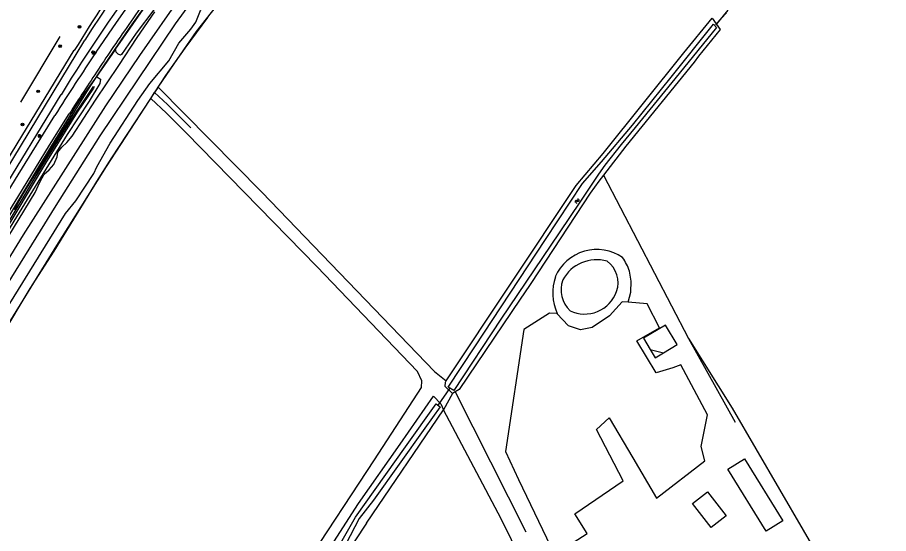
# Model space of a CAD drawing. Extents: x 136000 to 141000, y 400494 to 402006.
# Drawn here: x 138392.9 to 138664, y 401598.5 to 401759.2 of the extents above; entities that cross this region are included whole.
import ezdxf

# ---------------------------------------------------------------- set-up
doc = ezdxf.new("R2010")
doc.units = 0
for name, color, linetype in [('gg-afsc-draadraster', 7, 'Continuous'), ('gg-afsc-hekwerk', 7, 'Continuous'), ('gg-afsc-lijn draadraster', 7, 'Continuous'), ('gg-aspt-spoorlijn', 7, 'Continuous'), ('gg-bbg-gedigitaliseerde bijgebouw', 7, 'Continuous'), ('gg-bbg-luifel en loopbrug', 7, 'Continuous'), ('gg-knt-bronhoudergrens', 7, 'Continuous'), ('gg-knt-onverhard', 7, 'Continuous'), ('gg-knt-verharding', 7, 'Continuous'), ('gg-kntw-bovenkant insteek waterloop', 7, 'Continuous'), ('gg-kntw-midden sloot', 7, 'Continuous'), ('gg-kntw-waterlijn', 7, 'Continuous'), ('gg-kwrk-duiker nz buis', 7, 'Continuous'), ('gt-symb-boom', 7, 'Continuous'), ('gt-symb-lichtmast', 7, 'Continuous'), ('gt-symb-watersymbool', 7, 'Continuous'), ('gx-grn-maaiveld', 7, 'Continuous')]:
    doc.layers.add(name, color=color, linetype=linetype)

# ---------------------------------------------------------------- blocks, each defined once
blk = doc.blocks.new('gt0-BOOM')
at = {"layer": 'gt-symb-boom'}
for radius in [0.4, 0.2]:
    blk.add_circle((0, 0), radius, dxfattribs=at)
blk = doc.blocks.new('gt0-LMAST')
at = {"layer": 'gt-symb-lichtmast'}
for p, q in [((-0.18, 0.17), (-0.45, 0.44)), ((-0.01, 0.25), (-0.01, 0.62)), ((0.17, 0.17), (0.44, 0.44)), ((-0.26, 0), (-0.63, 0)), ((-0.18, -0.18), (-0.45, -0.45)), ((-0.01, -0.25), (-0.01, -0.63)), ((0.44, -0.45), (0.17, -0.18)), ((0.24, 0), (0.62, 0))]:
    blk.add_line(p, q, dxfattribs=at)
blk.add_circle((-0.01, 0), 0.25, dxfattribs=at)
blk = doc.blocks.new('gt0-WA')
at = {"layer": 'gt-symb-watersymbool'}
for centre, start, end in [((-0.32, 0.02), 28.0725, 151.9275), ((0.43, 0.42), 208.0725, 331.9275), ((-0.32, -0.43), 28.0725, 151.9275), ((0.43, -0.03), 208.0725, 331.9275)]:
    blk.add_arc(centre, 0.425, start, end, dxfattribs=at)

msp = doc.modelspace()

# ---------------------------------------------------------------- linework, layer by layer
at = {"layer": 'gg-afsc-draadraster'}
for p, q in [((138436.68, 401737.5), (138435.61, 401735.85)), ((138434.38, 401733.94), (138435.61, 401735.85)), ((138528.32, 401642.12), (138525.52, 401637.08))]:
    msp.add_line(p, q, dxfattribs=at)
msp.add_lwpolyline([(138436.68, 401737.5), (138468.99, 401704.84), (138490.43, 401682.54), (138522.66, 401649.03), (138526.3, 401646.05)], dxfattribs=at)
at = {"layer": 'gg-afsc-hekwerk'}
for p, q in [((138406.15, 401753.3), (138393.85, 401732.83)), ((138384.16, 401705.76), (138410.61, 401748.96))]:
    msp.add_line(p, q, dxfattribs=at)
for points in [[(138392.11, 401699.35), (138393.18, 401701.59), (138395.71, 401705.92), (138398.29, 401710.14), (138401.05, 401714.31), (138412.86, 401733.39), (138415.58, 401737.75), (138419.59, 401743.83), (138428.02, 401756.16), (138439.58, 401772.51)], [(138389.21, 401662.3), (138405.12, 401688.18), (138412.69, 401700.27), (138420.58, 401712.77), (138434, 401733.31), (138439.13, 401741.17), (138445.1, 401749.62), (138452.13, 401759.21)]]:
    msp.add_lwpolyline(points, dxfattribs=at)
msp.add_arc((138889.06, 401455.65), 561.19, 144.9304, 148.4907, dxfattribs=at)
at = {"layer": 'gg-afsc-lijn draadraster'}
for p, q in [((138436.68, 401737.5), (138435.61, 401735.85)), ((138434.38, 401733.94), (138435.61, 401735.85)), ((138528.32, 401642.12), (138525.52, 401637.08))]:
    msp.add_line(p, q, dxfattribs=at)
msp.add_lwpolyline([(138436.68, 401737.5), (138468.99, 401704.84), (138490.43, 401682.54), (138522.66, 401649.03), (138526.3, 401646.05)], dxfattribs=at)
at = {"layer": 'gg-aspt-spoorlijn'}
for points in [[(138382.62, 401664.75), (138404.92, 401700.66), (138418.7, 401722.31), (138442.14, 401757.22), (138460.03, 401781.88)], [(138381.68, 401670.37), (138394.78, 401691.57), (138420.37, 401731.72), (138430.95, 401747.37), (138444.16, 401766.34)]]:
    msp.add_lwpolyline(points, dxfattribs=at)
at = {"layer": 'gg-bbg-gedigitaliseerde bijgebouw'}
for p, q in [((138587.68, 401659.33), (138589.79, 401655.82)), ((138589.79, 401655.82), (138593.9, 401654.79))]:
    msp.add_line(p, q, dxfattribs=at)
msp.add_lwpolyline([(138593.9, 401654.79), (138598.19, 401657.36), (138594.54, 401663.44), (138587.68, 401659.33)], dxfattribs=at)
at = {"layer": 'gg-bbg-luifel en loopbrug'}
for points in [[(138589.79, 401655.82), (138591.33, 401653.24), (138593.9, 401654.79)], [(138625.88, 401599.35), (138613.98, 401618.63), (138619.11, 401621.8), (138631.02, 401602.52), (138625.88, 401599.35)], [(138607.6, 401611.59), (138613.48, 401604.09), (138608.81, 401600.43), (138602.93, 401607.93), (138607.6, 401611.59)]]:
    msp.add_lwpolyline(points, dxfattribs=at)
at = {"layer": 'gg-knt-bronhoudergrens'}
msp.add_line((138610.34, 401757.21), (138613.52, 401760.63), dxfattribs=at)
for points in [[(138246.62, 401382.68), (138274.51, 401409.73), (138304.81, 401439.1), (138325.84, 401458.72), (138338.2, 401467.58), (138353.36, 401475.61), (138368.64, 401481.56), (138378.89, 401486.46), (138398.07, 401498.1), (138418.98, 401517.41), (138447.26, 401543.55), (138462.24, 401559.08), (138482.38, 401588.53), (138504.06, 401621.53), (138518.62, 401644.02), (138518.71, 401646.13), (138517.36, 401649.03), (138486.08, 401681.7), (138445.41, 401723.33)], [(138575.27, 401710.12), (138601.67, 401659.31), (138615.28, 401637.53), (138652.11, 401574.26), (138655.46, 401572.73), (138659.2, 401572.73), (138663.97, 401573.73)], [(138560.79, 401667.08), (138558.51, 401667.15), (138550.51, 401662.06), (138544.74, 401624.07), (138548.86, 401615.42), (138559.97, 401592.01), (138570.21, 401598.6), (138566.33, 401604.66), (138581.41, 401614.98), (138573.08, 401630.91), (138577.03, 401634.61), (138584.38, 401622.11), (138591.72, 401609.6), (138606.83, 401621.15), (138605.68, 401625.6), (138607.61, 401635.5), (138599.28, 401651.07), (138596.86, 401650.11), (138591.67, 401648.54), (138585.64, 401658.56), (138592.64, 401662.54), (138588.9, 401670.03), (138582.89, 401670.53)], [(138540.12, 401544.95), (138557.65, 401561.07), (138558.3, 401565.45), (138558.45, 401569.56), (138557.36, 401572.89), (138556.33, 401576.17), (138553.18, 401583.3), (138543.39, 401603.09), (138525.52, 401637.08)]]:
    msp.add_lwpolyline(points, dxfattribs=at)
at = {"layer": 'gg-knt-onverhard'}
for points in [[(138446.9, 401724.88), (138439.59, 401732.14), (138435.61, 401735.85)], [(138445.41, 401723.33), (138439.33, 401729.36), (138434.38, 401733.94)]]:
    msp.add_lwpolyline(points, dxfattribs=at)
at = {"layer": 'gg-knt-verharding'}
for points in [[(138417.39, 401748.42), (138423.71, 401757.61), (138430.06, 401766.78), (138436.4, 401775.76), (138442.78, 401784.73)], [(138344.44, 401630.96), (138350.56, 401640.94), (138363.76, 401662.65), (138373.5, 401678.47), (138383.06, 401693.91), (138393.1, 401710.22), (138398.81, 401719.46), (138404.53, 401728.69)], [(138347.57, 401629.09), (138352.48, 401637.19), (138367.04, 401661.15), (138376.32, 401676.31), (138385.51, 401691.13), (138393, 401703.26), (138402.93, 401719.42), (138409.03, 401729.2)]]:
    msp.add_lwpolyline(points, dxfattribs=at)
for centre, radius, start, end in [((140354.68, 400421.21), 2344.8, 145.00553, 145.47677), ((139235.38, 401201.4), 984.04, 146.2276, 147.59881), ((139235.09, 401199.94), 981.06, 145.88995, 146.38488), ((139251.01, 401189.33), 1000.19, 146.38362, 147.3322)]:
    msp.add_arc(centre, radius, start, end, dxfattribs=at)
at = {"layer": 'gg-kntw-bovenkant insteek waterloop'}
for p, q in [((138609.1, 401758.97), (138610.34, 401757.21)), ((138610.34, 401757.21), (138611.59, 401755.45)), ((138611.59, 401755.45), (138604.79, 401747.16)), ((138353.34, 401652.22), (138413.86, 401752.17)), ((138603.51, 401745.23), (138582.26, 401719.17)), ((138604.79, 401747.16), (138603.51, 401745.23)), ((138355.34, 401651.28), (138406.5, 401735.16)), ((138582.26, 401719.17), (138575.27, 401710.12)), ((138575.27, 401710.12), (138573.8, 401708.21)), ((138552.21, 401675.76), (138549.34, 401671.51)), ((138552.62, 401676.37), (138552.21, 401675.76)), ((138529.14, 401642.64), (138528.32, 401642.12)), ((138501.55, 401601.79), (138525.52, 401637.08))]:
    msp.add_line(p, q, dxfattribs=at)
for points in [[(138526.3, 401646.05), (138566.77, 401706.88), (138575.18, 401716.85), (138600.31, 401748.13), (138609.1, 401758.97)], [(138573.8, 401708.21), (138571.12, 401704.55), (138552.62, 401676.37)], [(138582.89, 401670.53), (138583.76, 401673.68), (138583.88, 401677.09), (138583.31, 401680.23)], [(138549.34, 401671.51), (138530.34, 401643.4), (138529.14, 401642.64)], [(138582.89, 401670.53), (138581.09, 401670.64), (138577.12, 401666.27), (138571.72, 401662.7), (138568.07, 401661.99), (138564.34, 401663.18), (138560.79, 401667.08)], [(138528.32, 401642.12), (138526, 401644.28), (138526.08, 401645.71), (138526.3, 401646.05)], [(138405.89, 401500), (138446.59, 401536.63), (138459.84, 401551.69), (138472.21, 401567.16), (138483.93, 401584.4), (138499, 401607.96), (138511.99, 401626.34), (138522.35, 401641.33), (138524.62, 401638.96), (138525.52, 401637.08)], [(138501.55, 401601.79), (138480.59, 401570.05), (138469.9, 401555.17), (138464.52, 401548.03)]]:
    msp.add_lwpolyline(points, dxfattribs=at)
for centre, radius, start, end in [((139125.46, 401289.84), 848.6, 137.76237, 146.98793), ((138819.05, 401483.3), 483.35, 142.924, 148.5962), ((138573.18, 401672.88), 14.07, 55.1757, 156.5979), ((138569.51, 401675.97), 14.44, 17.1494, 35.8387), ((138575.7, 401673.46), 16.21, 162.0326, 203.1785)]:
    msp.add_arc(centre, radius, start, end, dxfattribs=at)
at = {"layer": 'gg-kntw-midden sloot'}
for p, q in [((138601.67, 401659.31), (138616.24, 401633.23)), ((138529.14, 401642.64), (138551.05, 401599.12))]:
    msp.add_line(p, q, dxfattribs=at)
at = {"layer": 'gg-kntw-waterlijn'}
for points in [[(138609.54, 401757.1), (138610.45, 401756.1), (138598.83, 401741.78), (138585.14, 401724.9), (138580.79, 401719.66), (138575.64, 401713.2), (138573.76, 401710.41), (138568.07, 401701.97), (138561.42, 401692.11), (138543.34, 401665.28), (138528.66, 401643.03), (138526.96, 401644.15), (138535.21, 401656.65), (138557.24, 401690.05), (138568.74, 401707.49), (138574.65, 401714.24), (138584.28, 401725.69), (138596.27, 401740.61), (138609.54, 401757.1)], [(138374.21, 401477.89), (138393.65, 401488.4), (138411.51, 401503.01), (138440.6, 401528.59), (138454.63, 401541.93), (138465.15, 401554.19), (138478.68, 401572.9), (138489.06, 401587.93), (138498.13, 401603.64), (138513.68, 401625.56), (138523.16, 401638.93)], [(138523.16, 401638.93), (138524.43, 401638.01), (138519.67, 401631.33), (138503.69, 401608.91), (138499.28, 401603.19), (138495.11, 401595.28), (138490.05, 401587.01), (138479.35, 401571.66), (138468.6, 401556.7), (138456.02, 401541.32), (138440.21, 401526.45), (138414.47, 401503.27), (138394.37, 401487.13), (138388.99, 401484.26)]]:
    msp.add_lwpolyline(points, dxfattribs=at)
for centre, radius, start, end in [((138573.1, 401671.79), 11.98, 74.1041, 151.5725), ((138571.5, 401676.59), 8.3, 341.0105, 54.033), ((138571.42, 401674.51), 9.34, 161.374, 225.2988), ((138569.37, 401677.47), 10.61, 244.7828, 340.2667)]:
    msp.add_arc(centre, radius, start, end, dxfattribs=at)
at = {"layer": 'gg-kwrk-duiker nz buis'}
for p, q in [((138610.18, 401756.81), (138614.05, 401761.46)), ((138523.97, 401638.6), (138527.45, 401643.68))]:
    msp.add_line(p, q, dxfattribs=at)
at = {"layer": 'gx-grn-maaiveld'}
msp.add_line((138423.42, 401749.32), (138417.34, 401740.53), dxfattribs=at)
for points in [[(138423.42, 401749.32), (138431.26, 401760.65), (138452.02, 401789.78), (138464.56, 401806.16), (138466.32, 401808.25), (138469.93, 401812.53), (138477.47, 401821.9)], [(138479.57, 401819.84), (138476.84, 401816.58), (138469.87, 401808.08), (138468.59, 401806.1), (138460.52, 401795.69), (138452.06, 401784.54), (138438.2, 401765.78), (138437.76, 401765.32), (138436.7, 401763.87), (138435.37, 401761.56), (138429.9, 401754.28), (138425.33, 401747.68), (138424.93, 401747.48), (138424.25, 401747.76), (138423.65, 401748.36), (138423.42, 401749.32)], [(138388.33, 401666.6), (138401.69, 401688.13), (138407.82, 401698.16), (138411.09, 401702.14), (138416.72, 401710.6), (138417.57, 401712.65), (138421.77, 401720.1), (138430.42, 401733.31), (138434.07, 401738.67), (138439.98, 401745.68), (138443.14, 401751.19), (138446.91, 401755.52), (138448.44, 401757.71), (138449.9, 401761.36), (138466.32, 401783.73), (138473.03, 401792.66), (138475.18, 401795.06), (138477.13, 401796.86)], [(138436.68, 401737.5), (138440.55, 401743.11), (138448.67, 401754.79), (138456.38, 401764.8)], [(138380.21, 401674.82), (138398.41, 401704.68), (138399.9, 401707.9), (138401.23, 401710.4), (138402.81, 401711.78), (138404.2, 401713.41), (138405.27, 401715.83), (138405.51, 401717.27), (138406.71, 401718.86), (138408.24, 401720.24), (138409.93, 401722.28), (138417.19, 401733.45), (138424.48, 401744.23), (138430.16, 401752.92), (138435.65, 401760.94)], [(138417.34, 401740.53), (138413.37, 401735.08), (138411.34, 401732.03), (138399.45, 401712.69), (138360.64, 401648.28), (138350.63, 401632.05)], [(138417.34, 401740.53), (138417.57, 401740.66), (138418.15, 401740.38), (138418.78, 401739.94), (138418.56, 401738.59), (138415.26, 401733.09), (138408.36, 401722.8), (138392.67, 401697.14), (138373.78, 401666.54), (138366.02, 401653.43), (138352.47, 401630.85)], [(138351.46, 401631.51), (138351.29, 401631.68), (138351.32, 401631.94), (138351.7, 401632.7), (138364.58, 401653.32), (138390.98, 401696.84), (138401.01, 401713.61), (138408.58, 401725.76), (138414.68, 401734.93), (138416.6, 401737.7), (138416.8, 401737.64), (138416.58, 401737.13), (138411.53, 401729.72), (138401.68, 401713.87), (138392.12, 401697.88), (138364.12, 401651.73), (138352.14, 401632.21), (138351.69, 401631.55), (138351.46, 401631.51)], [(138305.97, 401526.05), (138313.2, 401538.14), (138320.03, 401549.11), (138325.98, 401559.52), (138334.22, 401572.39), (138342.86, 401586.38), (138352.75, 401602.92), (138370.4, 401631.51), (138375.54, 401639.66), (138383.14, 401652.36), (138388.04, 401660.11), (138396.84, 401674.83), (138404.36, 401686.48), (138407.44, 401691.48), (138413.48, 401701.28), (138417.58, 401708.14), (138422.3, 401715.54), (138434.38, 401733.94)]]:
    msp.add_lwpolyline(points, dxfattribs=at)

# ---------------------------------------------------------------- block references
at = {"layer": 'gt-symb-boom'}
for p in [(138412.23, 401756.26), (138406.18, 401750.23), (138399.36, 401736.19), (138394.49, 401725.89)]:
    msp.add_blockref('gt0-BOOM', p, dxfattribs=at)
at = {"layer": 'gt-symb-lichtmast'}
for p in [(138416.51, 401748.24), (138399.85, 401722.24)]:
    msp.add_blockref('gt0-LMAST', p, dxfattribs=at)
at = {"layer": 'gt-symb-watersymbool', "rotation": 53.82935586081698}
msp.add_blockref('gt0-WA', (138567.04, 401702.03), dxfattribs=at)

doc.saveas('drawing.dxf')
